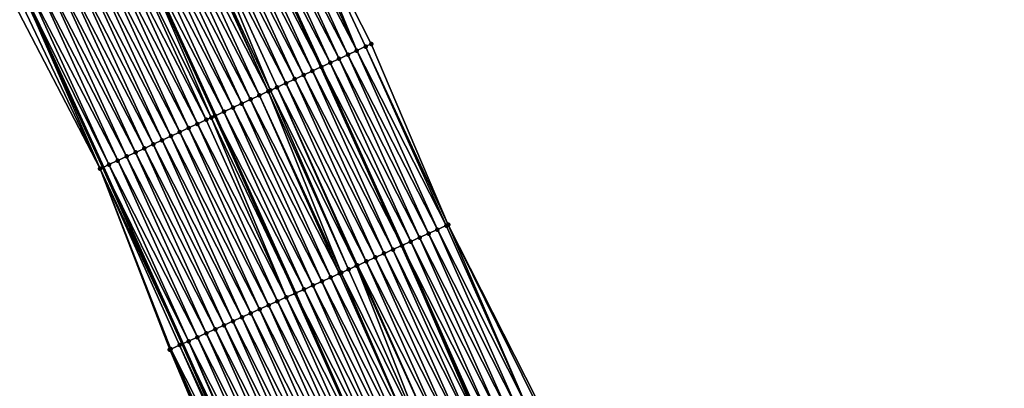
# Model space of a CAD drawing. Header units: feet. Extents: x 2017424 to 2024169, y 808042 to 818730.
# Tile 288 of 329: x 2023437 to 2023538, y 813242 to 813279. Entities that reach past the tile are written whole.
import ezdxf

# ---------------------------------------------------------------- set-up
doc = ezdxf.new("R2010")
doc.units = ezdxf.units.FT
doc.header["$MEASUREMENT"] = 0
for name, color, linetype, lineweight in [('EP_Travel Lane', 172, 'Continuous', 53), ('NB-Road Shots', 141, 'Continuous', 100), ('NB-Road X-Section', 40, 'Continuous', 13), ('STRIPING', 60, 'Continuous', 53)]:
    doc.layers.add(name, color=color, linetype=linetype, lineweight=lineweight)
doc.layers.add('I-77-MM15-17_NB-Surface-BORDER', color=7, linetype='Continuous')
doc.layers.add('I-77-MM15-17_NB-Surface-TIN', color=7, linetype='Continuous')

msp = doc.modelspace()

# ---------------------------------------------------------------- linework, layer by layer
at = {"layer": 'EP_Travel Lane'}
for points in [[(2023371.449695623, 813472.892696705, 326.5938106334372), (2023380.795184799, 813455.2186298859, 327.1322374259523), (2023390.02364402, 813437.2493236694, 327.7013616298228), (2023399.01652294, 813419.3938933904, 328.2628721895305), (2023408.070872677, 813401.3761900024, 328.8787481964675), (2023416.724848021, 813383.3546452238, 329.4557956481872), (2023425.378866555, 813365.3330105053, 330.0292703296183), (2023434.013600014, 813347.2615687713, 330.5942036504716), (2023442.604009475, 813329.208721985, 331.1415502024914), (2023451.244811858, 813311.0108459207, 331.6882756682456), (2023459.569727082, 813292.8331343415, 332.2104554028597), (2023467.895474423, 813274.6536058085, 332.6426963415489), (2023476.173951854, 813256.3434352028, 333.0959689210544), (2023484.331741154, 813238.0878300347, 333.524981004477), (2023492.490207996, 813219.8307086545, 333.8725731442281), (2023500.523173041, 813201.4333243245, 334.2589934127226), (2023508.520427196, 813183.1079765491, 334.7354333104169), (2023516.398043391, 813164.4391800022, 335.2132492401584), (2023523.936204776, 813145.9174991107, 335.5720610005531), (2023531.473768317, 813127.3972871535, 336.0061725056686), (2023538.035511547, 813111.2747198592, 336.4128975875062)], [(2023349.812466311, 813461.4026989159, 325.0343733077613), (2023359.122251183, 813443.7109964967, 325.6116527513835), (2023368.103608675, 813426.1983722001, 326.1246406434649), (2023377.053830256, 813408.3229158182, 326.7262671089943), (2023385.875022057, 813390.6683212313, 327.3341789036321), (2023394.530190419, 813372.6468372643, 327.8946966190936), (2023403.185622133, 813354.6248049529, 328.4334368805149), (2023411.782368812, 813336.6339787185, 328.9825244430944), (2023420.372991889, 813318.5806830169, 329.511720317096), (2023428.858886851, 813300.7223830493, 330.0091307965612), (2023437.182147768, 813282.5422272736, 330.4622820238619), (2023445.505345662, 813264.3622091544, 330.9222415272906), (2023453.668458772, 813246.2685382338, 331.3327702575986), (2023461.811636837, 813228.006736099, 331.7760458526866), (2023469.954345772, 813209.7444997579, 332.2092411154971), (2023477.905692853, 813191.5243459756, 332.6469170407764), (2023485.902966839, 813173.1989527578, 333.1211007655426), (2023493.506200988, 813155.1350730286, 333.5747173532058), (2023501.008854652, 813136.601273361, 334.0327772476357), (2023508.511752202, 813118.0668712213, 334.4599838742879), (2023515.046099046, 813101.9250791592, 334.8106257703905)]]:
    msp.add_polyline3d(points, dxfattribs=at)
at = {"layer": 'I-77-MM15-17_NB-Surface-BORDER', "color": 3, "linetype": 'Continuous', "lineweight": -3}
for points in [[(2023463.962987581, 813294.8482935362, 332.3778491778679), (2023473.032376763, 813277.0099985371, 332.8437455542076), (2023480.945630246, 813258.4745539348, 333.2463852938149), (2023490.011273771, 813240.6240474, 333.6876406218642), (2023498.520990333, 813222.5247784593, 334.0900944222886), (2023506.9562112, 813204.2459201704, 334.4754288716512), (2023514.983942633, 813185.9331612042, 334.9221236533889), (2023523.460843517, 813167.3049763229, 335.5078815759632)], [(2023492.846535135, 813154.8665868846, 333.5110788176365), (2023484.68134851, 813172.6629261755, 332.9996934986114), (2023475.768105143, 813190.5869769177, 332.4583110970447), (2023467.8232611, 813208.7898379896, 332.013081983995), (2023460.137021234, 813227.2565420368, 331.6211557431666), (2023452.347383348, 813245.676566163, 331.2035544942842), (2023445.196295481, 813264.2199732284, 330.8909590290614), (2023435.971374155, 813281.9846266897, 330.3250207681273)]]:
    msp.add_polyline3d(points, dxfattribs=at)
at = {"layer": 'I-77-MM15-17_NB-Surface-TIN', "color": 128, "linetype": 'Continuous', "lineweight": -3}
for points in [[(2023470.640011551, 813275.9124963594, 332.7468502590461), (2023462.317420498, 813294.093531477, 332.3171359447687), (2023461.408450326, 813293.6766697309, 332.2856444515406)], [(2023471.548940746, 813276.3294476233, 332.7827728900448), (2023463.226379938, 813294.510416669, 332.349787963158), (2023462.317420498, 813294.093531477, 332.3171359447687)], [(2023470.640011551, 813275.9124963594, 332.7468502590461), (2023471.548940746, 813276.3294476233, 332.7827728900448), (2023462.317420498, 813294.093531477, 332.3171359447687)], [(2023471.548940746, 813276.3294476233, 332.7827728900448), (2023463.962987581, 813294.8482935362, 332.3778491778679), (2023463.226379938, 813294.510416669, 332.349787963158)], [(2023471.548940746, 813276.3294476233, 332.7827728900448), (2023472.457866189, 813276.7464070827, 332.8191011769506), (2023463.962987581, 813294.8482935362, 332.3778491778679)], [(2023472.457866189, 813276.7464070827, 332.8191011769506), (2023473.032376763, 813277.0099985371, 332.8437455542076), (2023463.962987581, 813294.8482935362, 332.3778491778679)], [(2023468.822111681, 813275.0786844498, 332.6794904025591), (2023460.499482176, 813293.2598035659, 332.2539342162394), (2023459.590609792, 813292.8427281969, 332.2118688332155)], [(2023469.731085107, 813275.4955390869, 332.7106302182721), (2023461.408450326, 813293.6766697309, 332.2856444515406), (2023460.499482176, 813293.2598035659, 332.2539342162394)], [(2023468.822111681, 813275.0786844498, 332.6794904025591), (2023469.731085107, 813275.4955390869, 332.7106302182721), (2023460.499482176, 813293.2598035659, 332.2539342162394)], [(2023469.731085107, 813275.4955390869, 332.7106302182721), (2023470.640011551, 813275.9124963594, 332.7468502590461), (2023461.408450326, 813293.6766697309, 332.2856444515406)], [(2023467.004446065, 813274.2443608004, 332.5868005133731), (2023458.681917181, 813292.4252601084, 332.1503646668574), (2023457.773270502, 813292.0076916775, 332.0838937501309)], [(2023458.681917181, 813292.4252601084, 332.1503646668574), (2023467.895474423, 813274.6536058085, 332.6426963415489), (2023459.569727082, 813292.8331343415, 332.2104554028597)], [(2023467.004446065, 813274.2443608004, 332.5868005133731), (2023467.895474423, 813274.6536058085, 332.6426963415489), (2023458.681917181, 813292.4252601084, 332.1503646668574)], [(2023467.913180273, 813274.66173802, 332.6438070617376), (2023459.590609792, 813292.8427281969, 332.2118688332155), (2023459.569727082, 813292.8331343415, 332.2104554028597)], [(2023467.913180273, 813274.66173802, 332.6438070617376), (2023459.569727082, 813292.8331343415, 332.2104554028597), (2023467.895474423, 813274.6536058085, 332.6426963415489)], [(2023467.913180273, 813274.66173802, 332.6438070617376), (2023468.822111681, 813275.0786844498, 332.6794904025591), (2023459.590609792, 813292.8427281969, 332.2118688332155)], [(2023464.278314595, 813272.9920737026, 332.40808697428), (2023455.955840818, 813291.1728526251, 331.9656928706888), (2023455.047136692, 813290.7554096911, 331.9054337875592)], [(2023465.187021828, 813273.4095098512, 332.4680103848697), (2023456.864550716, 813291.590282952, 332.0253279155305), (2023455.955840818, 813291.1728526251, 331.9656928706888)], [(2023464.278314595, 813272.9920737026, 332.40808697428), (2023465.187021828, 813273.4095098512, 332.4680103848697), (2023455.955840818, 813291.1728526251, 331.9656928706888)], [(2023466.095759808, 813273.8268788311, 332.5246090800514), (2023457.773270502, 813292.0076916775, 332.0838937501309), (2023456.864550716, 813291.590282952, 332.0253279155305)], [(2023465.187021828, 813273.4095098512, 332.4680103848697), (2023466.095759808, 813273.8268788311, 332.5246090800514), (2023456.864550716, 813291.590282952, 332.0253279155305)], [(2023466.095759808, 813273.8268788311, 332.5246090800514), (2023467.004446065, 813274.2443608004, 332.5868005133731), (2023457.773270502, 813292.0076916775, 332.0838937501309)], [(2023462.460939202, 813272.1571160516, 332.2840153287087), (2023454.138457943, 813290.3379113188, 331.8424306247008), (2023453.229838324, 813289.9202837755, 331.7730337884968)], [(2023462.460939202, 813272.1571160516, 332.2840153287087), (2023454.229861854, 813290.3799133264, 331.8490089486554), (2023454.138457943, 813290.3379113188, 331.8424306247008)], [(2023462.678240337, 813272.2569606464, 332.2992526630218), (2023455.047136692, 813290.7554096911, 331.9054337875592), (2023454.229861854, 813290.3799133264, 331.8490089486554)], [(2023462.460939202, 813272.1571160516, 332.2840153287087), (2023462.678240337, 813272.2569606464, 332.2992526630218), (2023454.229861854, 813290.3799133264, 331.8490089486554)], [(2023462.678240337, 813272.2569606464, 332.2992526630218), (2023463.369620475, 813272.57460891, 332.3467457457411), (2023455.047136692, 813290.7554096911, 331.9054337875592)], [(2023463.369620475, 813272.57460891, 332.3467457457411), (2023464.278314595, 813272.9920737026, 332.40808697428), (2023455.047136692, 813290.7554096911, 331.9054337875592)], [(2023459.735056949, 813270.9042845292, 332.0783539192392), (2023451.412619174, 813289.0849848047, 331.6320679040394), (2023450.503939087, 813288.6674893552, 331.5692094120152)], [(2023460.643702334, 813271.3218557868, 332.1449649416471), (2023452.321243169, 813289.5026027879, 331.7009915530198), (2023451.412619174, 813289.0849848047, 331.6320679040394)], [(2023459.735056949, 813270.9042845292, 332.0783539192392), (2023460.643702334, 813271.3218557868, 332.1449649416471), (2023451.412619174, 813289.0849848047, 331.6320679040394)], [(2023461.552290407, 813271.7395522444, 332.2177730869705), (2023453.229838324, 813289.9202837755, 331.7730337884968), (2023452.321243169, 813289.5026027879, 331.7009915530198)], [(2023460.643702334, 813271.3218557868, 332.1449649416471), (2023461.552290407, 813271.7395522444, 332.2177730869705), (2023452.321243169, 813289.5026027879, 331.7009915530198)], [(2023461.552290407, 813271.7395522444, 332.2177730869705), (2023462.460939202, 813272.1571160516, 332.2840153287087), (2023453.229838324, 813289.9202837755, 331.7730337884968)], [(2023457.917687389, 813270.0693141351, 331.9536515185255), (2023449.595258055, 813288.2499959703, 331.5064531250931), (2023448.695029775, 813287.8363174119, 331.4414655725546)], [(2023458.82638905, 813270.4867624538, 332.0141773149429), (2023450.503939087, 813288.6674893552, 331.5692094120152), (2023449.595258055, 813288.2499959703, 331.5064531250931)], [(2023457.917687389, 813270.0693141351, 331.9536515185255), (2023458.82638905, 813270.4867624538, 332.0141773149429), (2023449.595258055, 813288.2499959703, 331.5064531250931)], [(2023458.82638905, 813270.4867624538, 332.0141773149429), (2023459.735056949, 813270.9042845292, 332.0783539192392), (2023450.503939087, 813288.6674893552, 331.5692094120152)], [(2023456.100404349, 813269.234154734, 331.8195936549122), (2023447.777981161, 813287.4148231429, 331.371731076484), (2023446.869360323, 813286.9971982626, 331.3024660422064)], [(2023456.600808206, 813269.464228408, 331.8608311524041), (2023448.686603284, 813287.8324452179, 331.4408572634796), (2023447.777981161, 813287.4148231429, 331.371731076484)], [(2023456.100404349, 813269.234154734, 331.8195936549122), (2023456.600808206, 813269.464228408, 331.8608311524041), (2023447.777981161, 813287.4148231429, 331.371731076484)], [(2023448.686603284, 813287.8324452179, 331.4408572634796), (2023457.017394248, 813269.6557204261, 331.893351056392), (2023448.695029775, 813287.8363174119, 331.4414655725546)], [(2023457.00898885, 813269.6518589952, 331.8927880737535), (2023457.017394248, 813269.6557204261, 331.893351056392), (2023448.686603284, 813287.8324452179, 331.4408572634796)], [(2023456.600808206, 813269.464228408, 331.8608311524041), (2023457.00898885, 813269.6518589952, 331.8927880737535), (2023448.686603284, 813287.8324452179, 331.4408572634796)], [(2023457.917687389, 813270.0693141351, 331.9536515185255), (2023448.695029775, 813287.8363174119, 331.4414655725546), (2023457.017394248, 813269.6557204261, 331.893351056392)], [(2023453.374735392, 813267.9808572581, 331.590868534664), (2023445.052184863, 813286.161803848, 331.1567758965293), (2023444.143609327, 813285.7440800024, 331.0826122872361)], [(2023454.283286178, 813268.3986351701, 331.6677085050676), (2023445.96074715, 813286.5795566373, 331.2323721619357), (2023445.052184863, 813286.161803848, 331.1567758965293)], [(2023453.374735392, 813267.9808572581, 331.590868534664), (2023454.283286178, 813268.3986351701, 331.6677085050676), (2023445.052184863, 813286.161803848, 331.1567758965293)], [(2023454.283286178, 813268.3986351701, 331.6677085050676), (2023445.969419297, 813286.5835436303, 331.2330764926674), (2023445.96074715, 813286.5795566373, 331.2323721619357)], [(2023455.191848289, 813268.8163883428, 331.7433239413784), (2023446.869360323, 813286.9971982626, 331.3024660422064), (2023445.969419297, 813286.5835436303, 331.2330764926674)], [(2023454.283286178, 813268.3986351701, 331.6677085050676), (2023455.191848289, 813268.8163883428, 331.7433239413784), (2023445.969419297, 813286.5835436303, 331.2330764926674)], [(2023455.191848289, 813268.8163883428, 331.7433239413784), (2023456.100404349, 813269.234154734, 331.8195936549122), (2023446.869360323, 813286.9971982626, 331.3024660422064)], [(2023451.55746091, 813267.1456791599, 331.4558852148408), (2023443.235019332, 813285.3263877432, 331.0100121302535), (2023442.326458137, 813284.9086325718, 330.9342979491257)], [(2023452.466107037, 813267.5632487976, 331.5224160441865), (2023444.143609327, 813285.7440800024, 331.0826122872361), (2023443.235019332, 813285.3263877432, 331.0100121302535)], [(2023451.55746091, 813267.1456791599, 331.4558852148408), (2023452.466107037, 813267.5632487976, 331.5224160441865), (2023443.235019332, 813285.3263877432, 331.0100121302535)], [(2023452.466107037, 813267.5632487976, 331.5224160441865), (2023453.374735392, 813267.9808572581, 331.590868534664), (2023444.143609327, 813285.7440800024, 331.0826122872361)], [(2023448.831855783, 813265.8922422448, 331.220258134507), (2023440.50940187, 813284.0729777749, 330.7757194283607), (2023439.600877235, 813283.6551427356, 330.6960519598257)], [(2023449.740378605, 813266.3100812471, 331.3001219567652), (2023441.417927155, 813284.4908113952, 330.8553166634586), (2023440.50940187, 813284.0729777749, 330.7757194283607)], [(2023448.831855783, 813265.8922422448, 331.220258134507), (2023449.740378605, 813266.3100812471, 331.3001219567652), (2023440.50940187, 813284.0729777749, 330.7757194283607)], [(2023450.648903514, 813266.7279156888, 331.3797600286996), (2023442.326458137, 813284.9086325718, 330.9342979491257), (2023441.417927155, 813284.4908113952, 330.8553166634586)], [(2023449.740378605, 813266.3100812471, 331.3001219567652), (2023450.648903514, 813266.7279156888, 331.3797600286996), (2023441.417927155, 813284.4908113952, 330.8553166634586)], [(2023450.648903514, 813266.7279156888, 331.3797600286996), (2023451.55746091, 813267.1456791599, 331.4558852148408), (2023442.326458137, 813284.9086325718, 330.9342979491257)], [(2023447.014784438, 813265.0566203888, 331.0633097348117), (2023438.692374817, 813283.2372591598, 330.6139820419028), (2023437.783927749, 813282.8192546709, 330.5259271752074)], [(2023447.92332024, 813265.4744310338, 331.1417699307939), (2023439.600877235, 813283.6551427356, 330.6960519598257), (2023438.692374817, 813283.2372591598, 330.6139820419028)], [(2023447.014784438, 813265.0566203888, 331.0633097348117), (2023447.92332024, 813265.4744310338, 331.1417699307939), (2023438.692374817, 813283.2372591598, 330.6139820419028)], [(2023447.92332024, 813265.4744310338, 331.1417699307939), (2023448.831855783, 813265.8922422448, 331.220258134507), (2023439.600877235, 813283.6551427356, 330.6960519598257)], [(2023445.196295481, 813264.2199732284, 330.8909590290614), (2023436.596280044, 813282.2722568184, 330.3893437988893), (2023435.971374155, 813281.9846266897, 330.3250207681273)], [(2023445.197854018, 813264.2206906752, 330.8911230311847), (2023437.182147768, 813282.5422272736, 330.4622820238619), (2023436.596280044, 813282.2722568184, 330.3893437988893)], [(2023445.197854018, 813264.2206906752, 330.8911230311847), (2023436.596280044, 813282.2722568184, 330.3893437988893), (2023445.196295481, 813264.2199732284, 330.8909590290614)], [(2023437.232685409, 813282.5655152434, 330.468573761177), (2023437.182147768, 813282.5422272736, 330.4622820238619), (2023445.505345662, 813264.3622091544, 330.9222415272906)], [(2023445.197854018, 813264.2206906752, 330.8911230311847), (2023445.505345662, 813264.3622091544, 330.9222415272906), (2023437.182147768, 813282.5422272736, 330.4622820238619)], [(2023446.106265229, 813264.638773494, 330.9830552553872), (2023437.783927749, 813282.8192546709, 330.5259271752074), (2023437.232685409, 813282.5655152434, 330.468573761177)], [(2023446.106265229, 813264.638773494, 330.9830552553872), (2023437.232685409, 813282.5655152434, 330.468573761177), (2023445.505345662, 813264.3622091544, 330.9222415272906)], [(2023446.106265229, 813264.638773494, 330.9830552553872), (2023447.014784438, 813265.0566203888, 331.0633097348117), (2023437.783927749, 813282.8192546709, 330.5259271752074)], [(2023472.457866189, 813276.7464070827, 332.8191011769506), (2023480.945630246, 813258.4745539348, 333.2463852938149), (2023473.032376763, 813277.0099985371, 332.8437455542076)], [(2023469.731085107, 813275.4955390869, 332.7106302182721), (2023478.919159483, 813257.5695274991, 333.183957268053), (2023470.640011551, 813275.9124963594, 332.7468502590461)], [(2023470.640011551, 813275.9124963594, 332.7468502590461), (2023479.832235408, 813257.97731751, 333.2124544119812), (2023471.548940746, 813276.3294476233, 332.7827728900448)], [(2023470.640011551, 813275.9124963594, 332.7468502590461), (2023478.919159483, 813257.5695274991, 333.183957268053), (2023479.832235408, 813257.97731751, 333.2124544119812)], [(2023471.548940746, 813276.3294476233, 332.7827728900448), (2023480.745316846, 813258.3850951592, 333.240287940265), (2023472.457866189, 813276.7464070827, 332.8191011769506)], [(2023471.548940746, 813276.3294476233, 332.7827728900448), (2023479.832235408, 813257.97731751, 333.2124544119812), (2023480.745316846, 813258.3850951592, 333.240287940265)], [(2023472.457866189, 813276.7464070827, 332.8191011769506), (2023480.745316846, 813258.3850951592, 333.240287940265), (2023480.945630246, 813258.4745539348, 333.2463852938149)], [(2023467.913180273, 813274.66173802, 332.6438070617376), (2023477.092984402, 813256.7539995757, 333.1297597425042), (2023468.822111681, 813275.0786844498, 332.6794904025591)], [(2023468.822111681, 813275.0786844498, 332.6794904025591), (2023478.006098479, 813257.1617040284, 333.1536639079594), (2023469.731085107, 813275.4955390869, 332.7106302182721)], [(2023468.822111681, 813275.0786844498, 332.6794904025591), (2023477.092984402, 813256.7539995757, 333.1297597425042), (2023478.006098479, 813257.1617040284, 333.1536639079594)], [(2023469.731085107, 813275.4955390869, 332.7106302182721), (2023478.006098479, 813257.1617040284, 333.1536639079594), (2023478.919159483, 813257.5695274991, 333.183957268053)], [(2023466.095759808, 813273.8268788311, 332.5246090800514), (2023475.267184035, 813255.9376313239, 333.0304512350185), (2023467.004446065, 813274.2443608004, 332.5868005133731)], [(2023467.004446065, 813274.2443608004, 332.5868005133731), (2023476.173951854, 813256.3434352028, 333.0959689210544), (2023467.895474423, 813274.6536058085, 332.6426963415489)], [(2023467.004446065, 813274.2443608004, 332.5868005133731), (2023475.267184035, 813255.9376313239, 333.0304512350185), (2023476.173951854, 813256.3434352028, 333.0959689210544)], [(2023467.913180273, 813274.66173802, 332.6438070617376), (2023467.895474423, 813274.6536058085, 332.6426963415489), (2023476.179948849, 813256.3461190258, 333.0964022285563)], [(2023476.179948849, 813256.3461190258, 333.0964022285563), (2023467.895474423, 813274.6536058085, 332.6426963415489), (2023476.173951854, 813256.3434352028, 333.0959689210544)], [(2023467.913180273, 813274.66173802, 332.6438070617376), (2023476.179948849, 813256.3461190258, 333.0964022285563), (2023477.092984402, 813256.7539995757, 333.1297597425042)], [(2023463.369620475, 813272.57460891, 332.3467457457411), (2023472.528827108, 813254.7123083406, 332.8401203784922), (2023464.278314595, 813272.9920737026, 332.40808697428)], [(2023464.278314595, 813272.9920737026, 332.40808697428), (2023473.441611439, 813255.1207522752, 332.9037218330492), (2023465.187021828, 813273.4095098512, 332.4680103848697)], [(2023464.278314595, 813272.9920737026, 332.40808697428), (2023472.528827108, 813254.7123083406, 332.8401203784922), (2023473.441611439, 813255.1207522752, 332.9037218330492)], [(2023465.187021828, 813273.4095098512, 332.4680103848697), (2023474.354422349, 813255.5291366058, 332.9641235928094), (2023466.095759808, 813273.8268788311, 332.5246090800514)], [(2023465.187021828, 813273.4095098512, 332.4680103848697), (2023473.441611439, 813255.1207522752, 332.9037218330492), (2023474.354422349, 813255.5291366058, 332.9641235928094)], [(2023466.095759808, 813273.8268788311, 332.5246090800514), (2023474.354422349, 813255.5291366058, 332.9641235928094), (2023475.267184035, 813255.9376313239, 333.0304512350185)], [(2023461.552290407, 813271.7395522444, 332.2177730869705), (2023469.954667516, 813253.5601552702, 332.6476389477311), (2023462.460939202, 813272.1571160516, 332.2840153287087)], [(2023462.460939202, 813272.1571160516, 332.2840153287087), (2023470.703294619, 813253.8953393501, 332.7085626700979), (2023462.678240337, 813272.2569606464, 332.2992526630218)], [(2023462.460939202, 813272.1571160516, 332.2840153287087), (2023469.954667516, 813253.5601552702, 332.6476389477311), (2023470.703294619, 813253.8953393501, 332.7085626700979)], [(2023462.678240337, 813272.2569606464, 332.2992526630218), (2023471.53532757, 813254.2677457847, 332.7708518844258), (2023463.369620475, 813272.57460891, 332.3467457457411)], [(2023462.678240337, 813272.2569606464, 332.2992526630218), (2023470.703294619, 813253.8953393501, 332.7085626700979), (2023471.53532757, 813254.2677457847, 332.7708518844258)], [(2023463.369620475, 813272.57460891, 332.3467457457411), (2023471.616042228, 813254.303865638, 332.7765850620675), (2023472.528827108, 813254.7123083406, 332.8401203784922)], [(2023463.369620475, 813272.57460891, 332.3467457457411), (2023471.53532757, 813254.2677457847, 332.7708518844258), (2023471.616042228, 813254.303865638, 332.7765850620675)], [(2023458.82638905, 813270.4867624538, 332.0141773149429), (2023467.965208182, 813252.6694097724, 332.48566826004), (2023459.735056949, 813270.9042845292, 332.0783539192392)], [(2023459.735056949, 813270.9042845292, 332.0783539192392), (2023468.877932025, 813253.0779893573, 332.5565517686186), (2023460.643702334, 813271.3218557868, 332.1449649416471)], [(2023459.735056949, 813270.9042845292, 332.0783539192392), (2023467.965208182, 813252.6694097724, 332.48566826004), (2023468.877932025, 813253.0779893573, 332.5565517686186)], [(2023460.643702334, 813271.3218557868, 332.1449649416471), (2023469.790605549, 813253.4866817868, 332.633493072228), (2023461.552290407, 813271.7395522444, 332.2177730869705)], [(2023460.643702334, 813271.3218557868, 332.1449649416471), (2023468.877932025, 813253.0779893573, 332.5565517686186), (2023469.790605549, 813253.4866817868, 332.633493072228)], [(2023461.552290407, 813271.7395522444, 332.2177730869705), (2023469.790605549, 813253.4866817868, 332.633493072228), (2023469.954667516, 813253.5601552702, 332.6476389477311)], [(2023457.917687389, 813270.0693141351, 331.9536515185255), (2023457.017394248, 813269.6557204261, 331.893351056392), (2023466.13970332, 813251.8523788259, 332.3507845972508)], [(2023457.917687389, 813270.0693141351, 331.9536515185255), (2023467.05246747, 813252.2608680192, 332.4168156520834), (2023458.82638905, 813270.4867624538, 332.0141773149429)], [(2023457.917687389, 813270.0693141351, 331.9536515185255), (2023466.13970332, 813251.8523788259, 332.3507845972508), (2023467.05246747, 813252.2608680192, 332.4168156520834)], [(2023458.82638905, 813270.4867624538, 332.0141773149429), (2023467.05246747, 813252.2608680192, 332.4168156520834), (2023467.965208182, 813252.6694097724, 332.48566826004)], [(2023454.283286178, 813268.3986351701, 331.6677085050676), (2023463.401536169, 813250.626630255, 332.1376071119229), (2023455.191848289, 813268.8163883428, 331.7433239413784)], [(2023455.191848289, 813268.8163883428, 331.7433239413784), (2023464.314226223, 813251.035285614, 332.2125583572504), (2023456.100404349, 813269.234154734, 331.8195936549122)], [(2023455.191848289, 813268.8163883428, 331.7433239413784), (2023463.401536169, 813250.626630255, 332.1376071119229), (2023464.314226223, 813251.035285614, 332.2125583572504)], [(2023456.100404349, 813269.234154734, 331.8195936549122), (2023464.314226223, 813251.035285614, 332.2125583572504), (2023456.600808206, 813269.464228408, 331.8608311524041)], [(2023456.600808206, 813269.464228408, 331.8608311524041), (2023465.226957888, 813251.4438476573, 332.2825002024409), (2023457.00898885, 813269.6518589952, 331.8927880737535)], [(2023456.600808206, 813269.464228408, 331.8608311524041), (2023464.314226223, 813251.035285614, 332.2125583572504), (2023465.226957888, 813251.4438476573, 332.2825002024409)], [(2023457.00898885, 813269.6518589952, 331.8927880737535), (2023465.235344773, 813251.4476015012, 332.2831276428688), (2023457.017394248, 813269.6557204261, 331.893351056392)], [(2023457.00898885, 813269.6518589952, 331.8927880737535), (2023465.226957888, 813251.4438476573, 332.2825002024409), (2023465.235344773, 813251.4476015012, 332.2831276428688)], [(2023466.13970332, 813251.8523788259, 332.3507845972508), (2023457.017394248, 813269.6557204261, 331.893351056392), (2023465.235344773, 813251.4476015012, 332.2831276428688)], [(2023452.466107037, 813267.5632487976, 331.5224160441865), (2023461.576215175, 813249.8091869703, 331.980588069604), (2023453.374735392, 813267.9808572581, 331.590868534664)], [(2023453.374735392, 813267.9808572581, 331.590868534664), (2023462.488891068, 813250.2178740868, 332.0572441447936), (2023454.283286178, 813268.3986351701, 331.6677085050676)], [(2023453.374735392, 813267.9808572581, 331.590868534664), (2023461.576215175, 813249.8091869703, 331.980588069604), (2023462.488891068, 813250.2178740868, 332.0572441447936)], [(2023454.283286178, 813268.3986351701, 331.6677085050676), (2023462.488891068, 813250.2178740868, 332.0572441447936), (2023463.401536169, 813250.626630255, 332.1376071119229)], [(2023450.648903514, 813266.7279156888, 331.3797600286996), (2023459.750808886, 813248.9919349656, 331.833837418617), (2023451.55746091, 813267.1456791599, 331.4558852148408)], [(2023451.55746091, 813267.1456791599, 331.4558852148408), (2023460.663524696, 813249.4005325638, 331.9056879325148), (2023452.466107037, 813267.5632487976, 331.5224160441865)], [(2023451.55746091, 813267.1456791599, 331.4558852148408), (2023459.750808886, 813248.9919349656, 331.833837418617), (2023460.663524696, 813249.4005325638, 331.9056879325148)], [(2023452.466107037, 813267.5632487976, 331.5224160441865), (2023460.663524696, 813249.4005325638, 331.9056879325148), (2023461.576215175, 813249.8091869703, 331.980588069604)], [(2023447.92332024, 813265.4744310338, 331.1417699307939), (2023457.012663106, 813247.7661384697, 331.6180871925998), (2023448.831855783, 813265.8922422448, 331.220258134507)], [(2023448.831855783, 813265.8922422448, 331.220258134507), (2023457.925330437, 813248.174844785, 331.6957739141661), (2023449.740378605, 813266.3100812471, 331.3001219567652)], [(2023448.831855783, 813265.8922422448, 331.220258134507), (2023457.012663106, 813247.7661384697, 331.6180871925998), (2023457.925330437, 813248.174844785, 331.6957739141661)], [(2023449.740378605, 813266.3100812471, 331.3001219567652), (2023458.838076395, 813248.5833747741, 331.7639949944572), (2023450.648903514, 813266.7279156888, 331.3797600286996)], [(2023449.740378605, 813266.3100812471, 331.3001219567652), (2023457.925330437, 813248.174844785, 331.6957739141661), (2023458.838076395, 813248.5833747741, 331.7639949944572)], [(2023450.648903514, 813266.7279156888, 331.3797600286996), (2023458.838076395, 813248.5833747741, 331.7639949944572), (2023459.750808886, 813248.9919349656, 331.833837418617)], [(2023446.106265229, 813264.638773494, 330.9830552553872), (2023455.18729887, 813246.9487921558, 331.4662737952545), (2023447.014784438, 813265.0566203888, 331.0633097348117)], [(2023447.014784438, 813265.0566203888, 331.0633097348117), (2023456.099980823, 813247.3574656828, 331.5422003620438), (2023447.92332024, 813265.4744310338, 331.1417699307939)], [(2023447.014784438, 813265.0566203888, 331.0633097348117), (2023455.18729887, 813246.9487921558, 331.4662737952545), (2023456.099980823, 813247.3574656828, 331.5422003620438)], [(2023447.92332024, 813265.4744310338, 331.1417699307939), (2023456.099980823, 813247.3574656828, 331.5422003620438), (2023457.012663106, 813247.7661384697, 331.6180871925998)], [(2023445.197854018, 813264.2206906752, 330.8911230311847), (2023445.196295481, 813264.2199732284, 330.8909590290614), (2023453.36202204, 813246.1312498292, 331.3039379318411)], [(2023445.196295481, 813264.2199732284, 330.8909590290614), (2023452.449459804, 813245.7223078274, 331.2135989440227), (2023453.36202204, 813246.1312498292, 331.3039379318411)], [(2023445.196295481, 813264.2199732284, 330.8909590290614), (2023452.347383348, 813245.676566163, 331.2035544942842), (2023452.449459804, 813245.7223078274, 331.2135989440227)], [(2023445.197854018, 813264.2206906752, 330.8911230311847), (2023453.668458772, 813246.2685382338, 331.3327702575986), (2023445.505345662, 813264.3622091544, 330.9222415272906)], [(2023445.197854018, 813264.2206906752, 330.8911230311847), (2023453.36202204, 813246.1312498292, 331.3039379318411), (2023453.668458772, 813246.2685382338, 331.3327702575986)], [(2023446.106265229, 813264.638773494, 330.9830552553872), (2023445.505345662, 813264.3622091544, 330.9222415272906), (2023454.274621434, 813246.5401085, 331.3898034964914)], [(2023454.274621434, 813246.5401085, 331.3898034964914), (2023445.505345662, 813264.3622091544, 330.9222415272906), (2023453.668458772, 813246.2685382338, 331.3327702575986)], [(2023446.106265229, 813264.638773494, 330.9830552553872), (2023454.274621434, 813246.5401085, 331.3898034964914), (2023455.18729887, 813246.9487921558, 331.4662737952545)], [(2023487.975588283, 813239.7151698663, 333.6367607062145), (2023479.832235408, 813257.97731751, 333.2124544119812), (2023478.919159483, 813257.5695274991, 333.183957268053)], [(2023488.888718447, 813240.122838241, 333.6587278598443), (2023480.745316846, 813258.3850951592, 333.240287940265), (2023479.832235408, 813257.97731751, 333.2124544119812)], [(2023487.975588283, 813239.7151698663, 333.6367607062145), (2023488.888718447, 813240.122838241, 333.6587278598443), (2023479.832235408, 813257.97731751, 333.2124544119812)], [(2023488.888718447, 813240.122838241, 333.6587278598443), (2023480.945630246, 813258.4745539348, 333.2463852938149), (2023480.745316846, 813258.3850951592, 333.240287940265)], [(2023488.888718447, 813240.122838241, 333.6587278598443), (2023489.8018411, 813240.5305234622, 333.6815993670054), (2023480.945630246, 813258.4745539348, 333.2463852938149)], [(2023489.8018411, 813240.5305234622, 333.6815993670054), (2023490.011273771, 813240.6240474, 333.6876406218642), (2023480.945630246, 813258.4745539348, 333.2463852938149)], [(2023485.236225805, 813238.4921019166, 333.5674866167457), (2023477.092984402, 813256.7539995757, 333.1297597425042), (2023476.179948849, 813256.3461190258, 333.0964022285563)], [(2023486.149382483, 813238.8997108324, 333.5862618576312), (2023478.006098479, 813257.1617040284, 333.1536639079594), (2023477.092984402, 813256.7539995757, 333.1297597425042)], [(2023485.236225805, 813238.4921019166, 333.5674866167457), (2023486.149382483, 813238.8997108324, 333.5862618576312), (2023477.092984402, 813256.7539995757, 333.1297597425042)], [(2023487.062458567, 813239.3075004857, 333.6147395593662), (2023478.919159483, 813257.5695274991, 333.183957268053), (2023478.006098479, 813257.1617040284, 333.1536639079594)], [(2023486.149382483, 813238.8997108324, 333.5862618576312), (2023487.062458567, 813239.3075004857, 333.6147395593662), (2023478.006098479, 813257.1617040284, 333.1536639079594)], [(2023487.062458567, 813239.3075004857, 333.6147395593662), (2023487.975588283, 813239.7151698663, 333.6367607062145), (2023478.919159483, 813257.5695274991, 333.183957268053)], [(2023483.41051709, 813237.6755281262, 333.457144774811), (2023475.267184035, 813255.9376313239, 333.0304512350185), (2023474.354422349, 813255.5291366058, 332.9641235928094)], [(2023484.133870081, 813237.999305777, 333.5119631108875), (2023476.173951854, 813256.3434352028, 333.0959689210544), (2023475.267184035, 813255.9376313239, 333.0304512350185)], [(2023483.41051709, 813237.6755281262, 333.457144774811), (2023484.133870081, 813237.999305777, 333.5119631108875), (2023475.267184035, 813255.9376313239, 333.0304512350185)], [(2023476.179948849, 813256.3461190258, 333.0964022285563), (2023476.173951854, 813256.3434352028, 333.0959689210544), (2023484.331741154, 813238.0878300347, 333.524981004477)], [(2023484.32326955, 813238.0840435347, 333.5245828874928), (2023484.331741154, 813238.0878300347, 333.524981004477), (2023476.173951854, 813256.3434352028, 333.0959689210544)], [(2023484.133870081, 813237.999305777, 333.5119631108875), (2023484.32326955, 813238.0840435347, 333.5245828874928), (2023476.173951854, 813256.3434352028, 333.0959689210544)], [(2023485.236225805, 813238.4921019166, 333.5674866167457), (2023476.179948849, 813256.3461190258, 333.0964022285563), (2023484.331741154, 813238.0878300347, 333.524981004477)], [(2023480.672179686, 813236.450161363, 333.264464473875), (2023472.528827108, 813254.7123083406, 332.8401203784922), (2023471.616042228, 813254.303865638, 332.7765850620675)], [(2023481.584945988, 813236.8586457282, 333.330236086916), (2023473.441611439, 813255.1207522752, 332.9037218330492), (2023472.528827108, 813254.7123083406, 332.8401203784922)], [(2023480.672179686, 813236.450161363, 333.264464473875), (2023481.584945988, 813236.8586457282, 333.330236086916), (2023472.528827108, 813254.7123083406, 332.8401203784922)], [(2023482.497759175, 813237.2670249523, 333.390363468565), (2023474.354422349, 813255.5291366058, 332.9641235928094), (2023473.441611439, 813255.1207522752, 332.9037218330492)], [(2023481.584945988, 813236.8586457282, 333.330236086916), (2023482.497759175, 813237.2670249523, 333.390363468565), (2023473.441611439, 813255.1207522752, 332.9037218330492)], [(2023482.497759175, 813237.2670249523, 333.390363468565), (2023483.41051709, 813237.6755281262, 333.457144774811), (2023474.354422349, 813255.5291366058, 332.9641235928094)], [(2023478.846675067, 813235.6331298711, 333.12955204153), (2023470.703294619, 813253.8953393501, 332.7085626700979), (2023469.954667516, 813253.5601552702, 332.6476389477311)], [(2023478.846675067, 813235.6331298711, 333.12955204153), (2023471.53532757, 813254.2677457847, 332.7708518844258), (2023470.703294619, 813253.8953393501, 332.7085626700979)], [(2023479.759436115, 813236.0416260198, 333.1959562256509), (2023471.616042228, 813254.303865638, 332.7765850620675), (2023471.53532757, 813254.2677457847, 332.7708518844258)], [(2023478.846675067, 813235.6331298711, 333.12955204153), (2023479.759436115, 813236.0416260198, 333.1959562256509), (2023471.53532757, 813254.2677457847, 332.7708518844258)], [(2023479.759436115, 813236.0416260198, 333.1959562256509), (2023480.672179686, 813236.450161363, 333.264464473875), (2023471.616042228, 813254.303865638, 332.7765850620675)], [(2023476.108599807, 813234.4071752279, 332.9053128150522), (2023467.965208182, 813252.6694097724, 332.48566826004), (2023467.05246747, 813252.2608680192, 332.4168156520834)], [(2023477.021306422, 813234.8157934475, 332.9782700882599), (2023468.877932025, 813253.0779893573, 332.5565517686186), (2023467.965208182, 813252.6694097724, 332.48566826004)], [(2023476.108599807, 813234.4071752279, 332.9053128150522), (2023477.021306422, 813234.8157934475, 332.9782700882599), (2023467.965208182, 813252.6694097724, 332.48566826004)], [(2023477.933979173, 813235.2244876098, 333.0553041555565), (2023469.790605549, 813253.4866817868, 332.633493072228), (2023468.877932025, 813253.0779893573, 332.5565517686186)], [(2023477.021306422, 813234.8157934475, 332.9782700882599), (2023477.933979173, 813235.2244876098, 333.0553041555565), (2023468.877932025, 813253.0779893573, 332.5565517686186)], [(2023477.933979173, 813235.2244876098, 333.0553041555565), (2023469.954667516, 813253.5601552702, 332.6476389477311), (2023469.790605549, 813253.4866817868, 332.633493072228)], [(2023477.933979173, 813235.2244876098, 333.0553041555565), (2023478.846675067, 813235.6331298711, 333.12955204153), (2023469.954667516, 813253.5601552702, 332.6476389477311)], [(2023474.283094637, 813233.5901449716, 332.7704667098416), (2023466.13970332, 813251.8523788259, 332.3507845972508), (2023465.235344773, 813251.4476015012, 332.2831276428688)], [(2023475.195868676, 813233.9986119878, 332.8353069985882), (2023467.05246747, 813252.2608680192, 332.4168156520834), (2023466.13970332, 813251.8523788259, 332.3507845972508)], [(2023474.283094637, 813233.5901449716, 332.7704667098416), (2023475.195868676, 813233.9986119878, 332.8353069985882), (2023466.13970332, 813251.8523788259, 332.3507845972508)], [(2023475.195868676, 813233.9986119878, 332.8353069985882), (2023476.108599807, 813234.4071752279, 332.9053128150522), (2023467.05246747, 813252.2608680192, 332.4168156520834)], [(2023471.544943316, 813232.3643609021, 332.5553843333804), (2023463.401536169, 813250.626630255, 332.1376071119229), (2023462.488891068, 813250.2178740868, 332.0572441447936)], [(2023472.457661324, 813232.77295357, 332.6269699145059), (2023464.314226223, 813251.035285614, 332.2125583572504), (2023463.401536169, 813250.626630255, 332.1376071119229)], [(2023471.544943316, 813232.3643609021, 332.5553843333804), (2023472.457661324, 813232.77295357, 332.6269699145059), (2023463.401536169, 813250.626630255, 332.1376071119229)], [(2023473.370358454, 813233.1815930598, 332.7010690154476), (2023465.226957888, 813251.4438476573, 332.2825002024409), (2023464.314226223, 813251.035285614, 332.2125583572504)], [(2023472.457661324, 813232.77295357, 332.6269699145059), (2023473.370358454, 813233.1815930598, 332.7010690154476), (2023464.314226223, 813251.035285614, 332.2125583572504)], [(2023465.226957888, 813251.4438476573, 332.2825002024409), (2023473.378727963, 813233.1853393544, 332.7017053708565), (2023465.235344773, 813251.4476015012, 332.2831276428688)], [(2023473.370358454, 813233.1815930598, 332.7010690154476), (2023473.378727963, 813233.1853393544, 332.7017053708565), (2023465.226957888, 813251.4438476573, 332.2825002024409)], [(2023474.283094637, 813233.5901449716, 332.7704667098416), (2023465.235344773, 813251.4476015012, 332.2831276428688), (2023473.378727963, 813233.1853393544, 332.7017053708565)], [(2023469.719537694, 813231.5471074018, 332.4085539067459), (2023461.576215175, 813249.8091869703, 331.980588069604), (2023460.663524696, 813249.4005325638, 331.9056879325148)], [(2023470.632250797, 813231.9557110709, 332.4807300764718), (2023462.488891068, 813250.2178740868, 332.0572441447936), (2023461.576215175, 813249.8091869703, 331.980588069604)], [(2023469.719537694, 813231.5471074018, 332.4085539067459), (2023470.632250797, 813231.9557110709, 332.4807300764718), (2023461.576215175, 813249.8091869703, 331.980588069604)], [(2023470.632250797, 813231.9557110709, 332.4807300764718), (2023471.544943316, 813232.3643609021, 332.5553843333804), (2023462.488891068, 813250.2178740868, 332.0572441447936)], [(2023467.89409824, 813230.7299297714, 332.2657963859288), (2023459.750808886, 813248.9919349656, 331.833837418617), (2023458.838076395, 813248.5833747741, 331.7639949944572)], [(2023468.806798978, 813231.1385611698, 332.3394611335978), (2023460.663524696, 813249.4005325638, 331.9056879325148), (2023459.750808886, 813248.9919349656, 331.833837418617)], [(2023467.89409824, 813230.7299297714, 332.2657963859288), (2023468.806798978, 813231.1385611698, 332.3394611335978), (2023459.750808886, 813248.9919349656, 331.833837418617)], [(2023468.806798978, 813231.1385611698, 332.3394611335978), (2023469.719537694, 813231.5471074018, 332.4085539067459), (2023460.663524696, 813249.4005325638, 331.9056879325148)], [(2023465.15597522, 813229.5040822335, 332.0473068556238), (2023457.012663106, 813247.7661384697, 331.6180871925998), (2023456.099980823, 813247.3574656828, 331.5422003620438)], [(2023466.068667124, 813229.912733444, 332.1220351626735), (2023457.925330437, 813248.174844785, 331.6957739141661), (2023457.012663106, 813247.7661384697, 331.6180871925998)], [(2023465.15597522, 813229.5040822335, 332.0473068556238), (2023466.068667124, 813229.912733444, 332.1220351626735), (2023457.012663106, 813247.7661384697, 331.6180871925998)], [(2023466.981378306, 813230.321341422, 332.1944426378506), (2023458.838076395, 813248.5833747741, 331.7639949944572), (2023457.925330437, 813248.174844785, 331.6957739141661)], [(2023466.068667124, 813229.912733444, 332.1220351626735), (2023466.981378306, 813230.321341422, 332.1944426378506), (2023457.925330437, 813248.174844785, 331.6957739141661)], [(2023466.981378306, 813230.321341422, 332.1944426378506), (2023467.89409824, 813230.7299297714, 332.2657963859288), (2023458.838076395, 813248.5833747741, 331.7639949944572)], [(2023463.330486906, 813228.6870141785, 331.9104316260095), (2023455.18729887, 813246.9487921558, 331.4662737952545), (2023454.274621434, 813246.5401085, 331.3898034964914)], [(2023464.243222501, 813229.095567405, 331.9798998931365), (2023456.099980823, 813247.3574656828, 331.5422003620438), (2023455.18729887, 813246.9487921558, 331.4662737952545)], [(2023463.330486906, 813228.6870141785, 331.9104316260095), (2023464.243222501, 813229.095567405, 331.9798998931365), (2023455.18729887, 813246.9487921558, 331.4662737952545)], [(2023464.243222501, 813229.095567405, 331.9798998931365), (2023465.15597522, 813229.5040822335, 332.0473068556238), (2023456.099980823, 813247.3574656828, 331.5422003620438)], [(2023460.592631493, 813227.4605665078, 331.6597254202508), (2023452.449459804, 813245.7223078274, 331.2135989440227), (2023452.347383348, 813245.676566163, 331.2035544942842)], [(2023460.137021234, 813227.2565420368, 331.6211557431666), (2023460.592631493, 813227.4605665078, 331.6597254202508), (2023452.347383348, 813245.676566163, 331.2035544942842)], [(2023461.505233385, 813227.8694195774, 331.7452900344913), (2023453.36202204, 813246.1312498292, 331.3039379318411), (2023452.449459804, 813245.7223078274, 331.2135989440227)], [(2023460.592631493, 813227.4605665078, 331.6597254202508), (2023461.505233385, 813227.8694195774, 331.7452900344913), (2023452.449459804, 813245.7223078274, 331.2135989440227)], [(2023453.36202204, 813246.1312498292, 331.3039379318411), (2023461.811636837, 813228.006736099, 331.7760458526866), (2023453.668458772, 813246.2685382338, 331.3327702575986)], [(2023461.505233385, 813227.8694195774, 331.7452900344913), (2023461.811636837, 813228.006736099, 331.7760458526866), (2023453.36202204, 813246.1312498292, 331.3039379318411)], [(2023462.26215969, 813228.2086405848, 331.821267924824), (2023454.274621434, 813246.5401085, 331.3898034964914), (2023453.668458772, 813246.2685382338, 331.3327702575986)], [(2023462.26215969, 813228.2086405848, 331.821267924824), (2023453.668458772, 813246.2685382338, 331.3327702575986), (2023461.811636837, 813228.006736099, 331.7760458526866)], [(2023462.26215969, 813228.2086405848, 331.821267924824), (2023462.417800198, 813228.278351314, 331.8350777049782), (2023454.274621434, 813246.5401085, 331.3898034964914)], [(2023462.417800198, 813228.278351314, 331.8350777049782), (2023463.330486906, 813228.6870141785, 331.9104316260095), (2023454.274621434, 813246.5401085, 331.3898034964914)]]:
    msp.add_3dface(points, dxfattribs=at)
at = {"layer": 'NB-Road Shots', "lineweight": 100}
for p in [(2023473.032376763, 813277.0099985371, 332.8437455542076), (2023470.640011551, 813275.9124963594, 332.7468502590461), (2023471.548940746, 813276.3294476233, 332.7827728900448), (2023472.457866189, 813276.7464070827, 332.8191011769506), (2023468.822111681, 813275.0786844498, 332.6794904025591), (2023469.731085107, 813275.4955390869, 332.7106302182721), (2023467.004446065, 813274.2443608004, 332.5868005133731), (2023467.913180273, 813274.66173802, 332.6438070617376), (2023464.278314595, 813272.9920737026, 332.40808697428), (2023465.187021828, 813273.4095098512, 332.4680103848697), (2023466.095759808, 813273.8268788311, 332.5246090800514), (2023462.460939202, 813272.1571160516, 332.2840153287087), (2023462.678240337, 813272.2569606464, 332.2992526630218), (2023463.369620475, 813272.57460891, 332.3467457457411), (2023459.735056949, 813270.9042845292, 332.0783539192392), (2023460.643702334, 813271.3218557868, 332.1449649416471), (2023461.552290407, 813271.7395522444, 332.2177730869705), (2023457.917687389, 813270.0693141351, 331.9536515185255), (2023458.82638905, 813270.4867624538, 332.0141773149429), (2023455.191848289, 813268.8163883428, 331.7433239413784), (2023456.100404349, 813269.234154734, 331.8195936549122), (2023456.600808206, 813269.464228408, 331.8608311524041), (2023457.00898885, 813269.6518589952, 331.8927880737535), (2023453.374735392, 813267.9808572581, 331.590868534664), (2023454.283286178, 813268.3986351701, 331.6677085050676), (2023451.55746091, 813267.1456791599, 331.4558852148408), (2023452.466107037, 813267.5632487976, 331.5224160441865), (2023448.831855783, 813265.8922422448, 331.220258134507), (2023449.740378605, 813266.3100812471, 331.3001219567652), (2023450.648903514, 813266.7279156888, 331.3797600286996), (2023447.014784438, 813265.0566203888, 331.0633097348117), (2023447.92332024, 813265.4744310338, 331.1417699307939), (2023445.196295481, 813264.2199732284, 330.8909590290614), (2023445.197854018, 813264.2206906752, 330.8911230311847), (2023446.106265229, 813264.638773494, 330.9830552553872), (2023479.832235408, 813257.97731751, 333.2124544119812), (2023480.745316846, 813258.3850951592, 333.240287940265), (2023480.945630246, 813258.4745539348, 333.2463852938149), (2023477.092984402, 813256.7539995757, 333.1297597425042), (2023478.006098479, 813257.1617040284, 333.1536639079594), (2023478.919159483, 813257.5695274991, 333.183957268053), (2023475.267184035, 813255.9376313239, 333.0304512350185), (2023476.179948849, 813256.3461190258, 333.0964022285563), (2023472.528827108, 813254.7123083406, 332.8401203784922), (2023473.441611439, 813255.1207522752, 332.9037218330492), (2023474.354422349, 813255.5291366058, 332.9641235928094), (2023470.703294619, 813253.8953393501, 332.7085626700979), (2023471.53532757, 813254.2677457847, 332.7708518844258), (2023471.616042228, 813254.303865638, 332.7765850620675), (2023467.965208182, 813252.6694097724, 332.48566826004), (2023468.877932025, 813253.0779893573, 332.5565517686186), (2023469.790605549, 813253.4866817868, 332.633493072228), (2023469.954667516, 813253.5601552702, 332.6476389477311), (2023466.13970332, 813251.8523788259, 332.3507845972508), (2023467.05246747, 813252.2608680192, 332.4168156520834), (2023463.401536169, 813250.626630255, 332.1376071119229), (2023464.314226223, 813251.035285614, 332.2125583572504), (2023465.226957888, 813251.4438476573, 332.2825002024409), (2023461.576215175, 813249.8091869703, 331.980588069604), (2023462.488891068, 813250.2178740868, 332.0572441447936), (2023459.750808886, 813248.9919349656, 331.833837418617), (2023460.663524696, 813249.4005325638, 331.9056879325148), (2023457.012663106, 813247.7661384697, 331.6180871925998), (2023457.925330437, 813248.174844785, 331.6957739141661), (2023458.838076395, 813248.5833747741, 331.7639949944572), (2023455.18729887, 813246.9487921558, 331.4662737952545), (2023456.099980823, 813247.3574656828, 331.5422003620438), (2023452.347383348, 813245.676566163, 331.2035544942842), (2023452.449459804, 813245.7223078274, 331.2135989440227), (2023453.36202204, 813246.1312498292, 331.3039379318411), (2023454.274621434, 813246.5401085, 331.3898034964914)]:
    msp.add_point(p, dxfattribs=at)
at = {"layer": 'NB-Road X-Section', "extrusion": (0.4161228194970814, -0.9090370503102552, 0.02221351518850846), "elevation": 102721.7627843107, "flags": 128}
msp.add_lwpolyline([(2178372.593849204, -1949.448719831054), (2178371.961755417, -1949.473370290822), (2178370.961755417, -1949.509707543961), (2178369.961755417, -1949.545639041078), (2178368.961755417, -1949.581868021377), (2178367.961755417, -1949.613015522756), (2178366.961755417, -1949.648707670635), (2178365.961755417, -1949.705728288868), (2178364.961755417, -1949.767935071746), (2178363.961755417, -1949.824547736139), (2178362.961755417, -1949.884485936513), (2178361.961755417, -1949.945842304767), (2178361.200896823, -1949.993347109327), (2178360.961755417, -1950.008588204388), (2178359.961755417, -1950.074846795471), (2178358.961755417, -1950.147672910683), (2178357.961755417, -1950.214300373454), (2178356.961755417, -1950.278492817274), (2178355.961755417, -1950.339033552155), (2178354.961755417, -1950.399912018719), (2178354.51251587, -1950.431876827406), (2178353.961755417, -1950.473124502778), (2178352.961755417, -1950.549413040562), (2178351.961755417, -1950.625047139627), (2178350.961755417, -1950.701906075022), (2178349.961755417, -1950.77037546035), (2178348.961755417, -1950.836922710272), (2178347.961755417, -1950.913066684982), (2178346.961755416, -1950.992724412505), (2178345.961755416, -1951.072607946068), (2178344.961755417, -1951.151115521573), (2178343.961755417, -1951.229595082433), (2178342.961755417, -1951.309869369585), (2178341.961755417, -1951.401824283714), (2178341.96003968, -1951.40198832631)], dxfattribs=at)
at = {"layer": 'NB-Road X-Section', "extrusion": (0.4071744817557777, -0.9131227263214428, 0.0203918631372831), "elevation": 81311.80540565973, "flags": 128}
msp.add_lwpolyline([(2179277.685186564, -1325.128363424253), (2179277.465804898, -1325.134462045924), (2179276.465804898, -1325.162301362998), (2179275.465804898, -1325.190804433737), (2179274.465804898, -1325.221104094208), (2179273.465804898, -1325.245013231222), (2179272.465804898, -1325.278377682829), (2179271.465804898, -1325.344342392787), (2179270.465804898, -1325.410683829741), (2179269.465804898, -1325.471098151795), (2179268.465804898, -1325.534712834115), (2179267.465804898, -1325.598261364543), (2179267.37737704, -1325.603995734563), (2179266.465804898, -1325.666297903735), (2179265.645567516, -1325.727234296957), (2179265.465804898, -1325.7413831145), (2179264.465804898, -1325.818340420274), (2179263.465804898, -1325.889238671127), (2179262.465804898, -1325.958105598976), (2179261.465804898, -1326.024150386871), (2179260.465804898, -1326.0924489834), (2179259.465804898, -1326.162405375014), (2179258.465804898, -1326.237372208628), (2179257.465804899, -1326.317751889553), (2179256.465804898, -1326.394423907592), (2179255.465804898, -1326.469339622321), (2179254.465804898, -1326.541205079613), (2179253.465804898, -1326.611062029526), (2179252.465804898, -1326.679297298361), (2179251.465804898, -1326.757000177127), (2179250.465804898, -1326.832902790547), (2179249.465804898, -1326.908845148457), (2179248.465804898, -1326.98533135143), (2179247.465804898, -1327.071214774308), (2179246.465804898, -1327.161572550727), (2179246.353948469, -1327.171619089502)], dxfattribs=at)
at = {"layer": 'STRIPING'}
msp.add_polyline3d([(2023360.936893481, 813467.3103590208, 325.8444488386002), (2023370.28141064, 813449.6366144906, 326.4090313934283), (2023379.392026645, 813431.8911783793, 326.9882228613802), (2023388.356058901, 813414.0232423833, 327.6071202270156), (2023397.289673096, 813396.178372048, 328.2356341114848), (2023405.944878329, 813378.1568113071, 328.7931030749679), (2023414.600299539, 813360.1348008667, 329.3327115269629), (2023423.216896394, 813342.1024697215, 329.8853580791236), (2023431.807370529, 813324.0494870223, 330.4272093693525), (2023440.37283529, 813306.0165430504, 330.9711984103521), (2023448.695029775, 813287.8363174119, 331.4414655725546), (2023457.017394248, 813269.6557204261, 331.893351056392), (2023465.235344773, 813251.4476015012, 332.2831276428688), (2023473.378727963, 813233.1853393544, 332.7017053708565), (2023481.522129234, 813214.9230366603, 333.1181058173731), (2023489.514884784, 813196.6118543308, 333.5323718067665), (2023497.512467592, 813178.2857534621, 333.9713442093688), (2023505.247835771, 813159.9075501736, 334.4254718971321), (2023512.750839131, 813141.3728696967, 334.8385385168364), (2023520.253753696, 813122.8384085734, 335.2628432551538), (2023526.786756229, 813106.6999225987, 335.628748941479)], dxfattribs=at)

doc.saveas('drawing.dxf')
